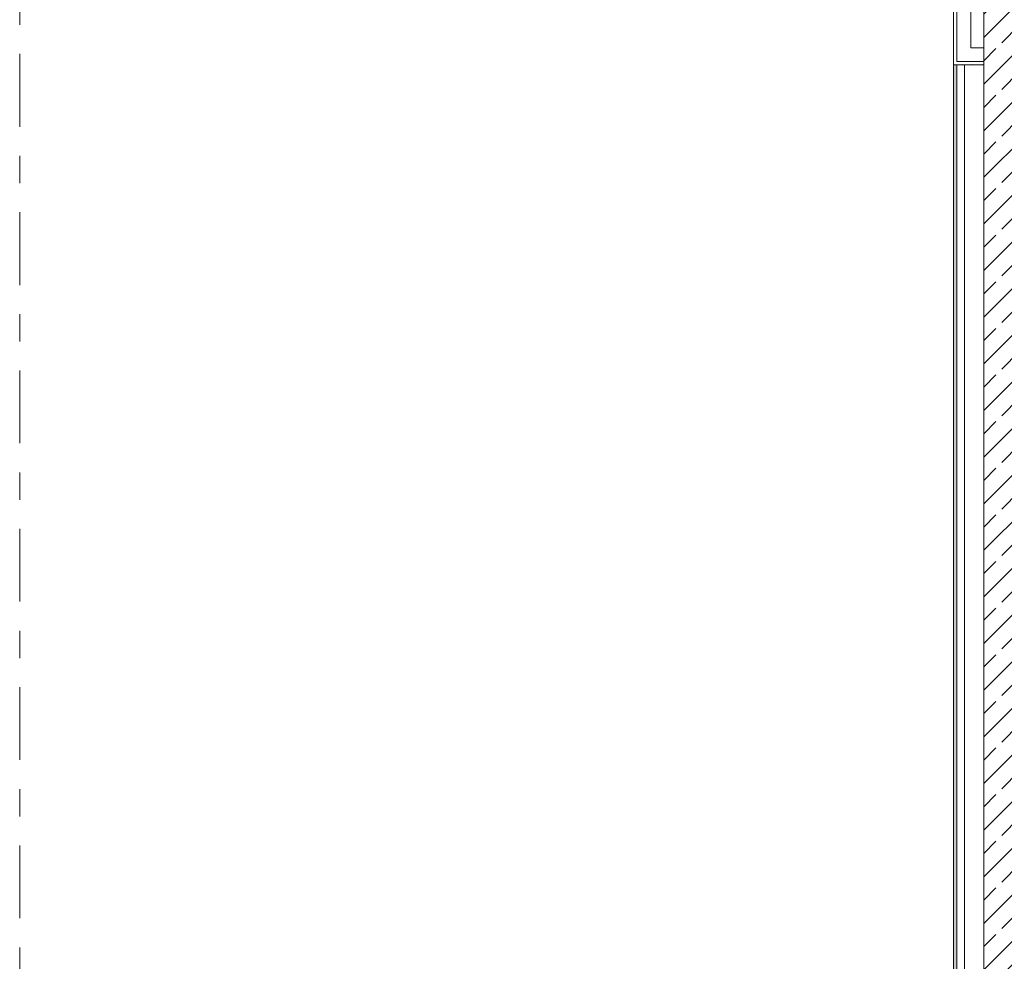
# Model space of a CAD drawing. Header units: metres. Extents: x -3.6 to 85.2, y -11 to 16.8.
# Tile 421 of 508: x 43.7 to 47.3, y 9.4 to 12.9. Entities that reach past the tile are written whole.
import ezdxf

# ---------------------------------------------------------------- set-up
doc = ezdxf.new("R2010")
doc.units = ezdxf.units.M
doc.header["$MEASUREMENT"] = 0
doc.linetypes.add('Strichlinie doppelt', pattern=[0.546806, 0.264583, -0.105833, 0.070556, -0.105833])
for name, color, linetype in [('451 - Universal.Achsen Raster', 7, 'Continuous'), ('605 - Struktur.Wand Innen', 7, 'Continuous'), ('Neubau_606 - Struktur.Wand Innen Ausbau', 7, 'Continuous'), ('Neubau_653 - Abdeckung.TB Verkofferung', 7, 'Continuous')]:
    doc.layers.add(name, color=color, linetype=linetype)
pattern_1 = [(45, (0, 0), (-0.01767767, 0.01767767), [0, -0.025])]

msp = doc.modelspace()

# ---------------------------------------------------------------- hatches: boundary and pattern name
at = {"layer": '605 - Struktur.Wand Innen', "linetype": 'Continuous', "lineweight": 0, "true_color": 0x000000}
h = msp.add_hatch(dxfattribs=at)
h.set_pattern_fill('Beton__Stahlbeton_0001', color=18, style=0, pattern_type=2)
h.set_pattern_definition([(45, (0, 0), (-0.0848528, 0.0848528), []), (45, (-0.04243, 0.04243), (-0.0848528, 0.0848528), [0.09, -0.03])])
h.paths.add_polyline_path([(47.41, 13), (47.24, 13), (47.24, 8.5), (47.41, 8.5)])
at = {"layer": 'Neubau_606 - Struktur.Wand Innen Ausbau', "linetype": 'Continuous', "lineweight": 0, "true_color": 0x000000}
h = msp.add_hatch(dxfattribs=at)
h.set_pattern_fill('Gips_0001', color=18, style=0, pattern_type=2)
h.set_pattern_definition(pattern_1)
h.paths.add_polyline_path([(47.1425, 12.7025), (47.1425, 13.445), (47.13, 13.445), (47.13, 12.7025)])
h = msp.add_hatch(dxfattribs=at)
h.set_pattern_fill('Gips_0001', color=18, style=0, pattern_type=2)
h.set_pattern_definition(pattern_1)
h.paths.add_polyline_path([(47.13, 12.69), (47.1425, 12.69), (47.1425, 12.7025)])
h = msp.add_hatch(dxfattribs=at)
h.set_pattern_fill('Gips_0001', color=18, style=0, pattern_type=2)
h.set_pattern_definition(pattern_1)
h.paths.add_polyline_path([(47.13, 12.7025), (47.13, 12.69), (47.1425, 12.7025)])
h = msp.add_hatch(dxfattribs=at)
h.set_pattern_fill('Gips_0001', color=18, style=0, pattern_type=2)
h.set_pattern_definition(pattern_1)
h.paths.add_polyline_path([(47.1425, 12.7025), (47.1425, 12.69), (47.24, 12.69), (47.24, 12.7025)])
at = {"layer": 'Neubau_653 - Abdeckung.TB Verkofferung', "linetype": 'Continuous', "lineweight": 0, "true_color": 0x000000}
h = msp.add_hatch(dxfattribs=at)
h.set_pattern_fill('Gips_0001', color=18, style=0, pattern_type=2)
h.set_pattern_definition(pattern_1)
h.paths.add_polyline_path([(47.1425, 8.6495), (47.1425, 12.69), (47.13, 12.69), (47.13, 8.6495)])

# ---------------------------------------------------------------- linework, layer by layer
at = {"layer": '451 - Universal.Achsen Raster', "color": 160, "linetype": 'Strichlinie doppelt', "lineweight": 9, "true_color": 0x3232ff}
msp.add_line((43.73, -10.585), (43.73, 16.355), dxfattribs=at)
at = {"layer": '605 - Struktur.Wand Innen', "color": 7, "linetype": 'Continuous', "lineweight": 18, "flags": 128}
msp.add_lwpolyline([(47.24, 13), (47.24, 8.5)], dxfattribs=at)
at = {"layer": 'Neubau_606 - Struktur.Wand Innen Ausbau', "color": 1, "linetype": 'Continuous', "lineweight": 5}
for p, q in [((47.1425, 13.445), (47.1425, 12.7525)), ((47.1425, 12.7525), (47.1425, 12.7025)), ((47.1425, 12.7025), (47.1925, 12.7025)), ((47.1425, 12.7025), (47.1925, 12.7025)), ((47.1925, 12.7025), (47.24, 12.7025))]:
    msp.add_line(p, q, dxfattribs=at)
at = {"layer": 'Neubau_606 - Struktur.Wand Innen Ausbau', "color": 1, "linetype": 'Continuous', "lineweight": 5, "flags": 128}
for points in [[(47.13, 13.445), (47.13, 12.69)], [(47.1925, 12.7525), (47.1925, 12.99)], [(47.24, 12.7525), (47.1925, 12.7525)], [(47.24, 12.7025), (47.24, 12.7525)], [(47.24, 12.69), (47.24, 12.7025)], [(47.13, 12.69), (47.1425, 12.69)], [(47.1425, 12.69), (47.24, 12.69)]]:
    msp.add_lwpolyline(points, dxfattribs=at)
at = {"layer": 'Neubau_653 - Abdeckung.TB Verkofferung', "color": 1, "linetype": 'Continuous', "lineweight": 9}
for p, q in [((47.13, 8.6495), (47.13, 12.69)), ((47.24, 12.69), (47.13, 12.69)), ((47.24, 8.6495), (47.24, 12.69))]:
    msp.add_line(p, q, dxfattribs=at)
at = {"layer": 'Neubau_653 - Abdeckung.TB Verkofferung', "color": 1, "linetype": 'Continuous', "lineweight": 5}
for p, q in [((47.13, 12.69), (47.13, 8.6495)), ((47.1425, 12.69), (47.1425, 8.6495)), ((47.1695, 12.69), (47.1695, 8.6495))]:
    msp.add_line(p, q, dxfattribs=at)
at = {"layer": 'Neubau_653 - Abdeckung.TB Verkofferung', "color": 1, "linetype": 'Continuous', "lineweight": 5, "flags": 128}
msp.add_lwpolyline([(47.1695, 12.69), (47.1425, 12.69), (47.13, 12.69)], dxfattribs=at)

doc.saveas('drawing.dxf')
